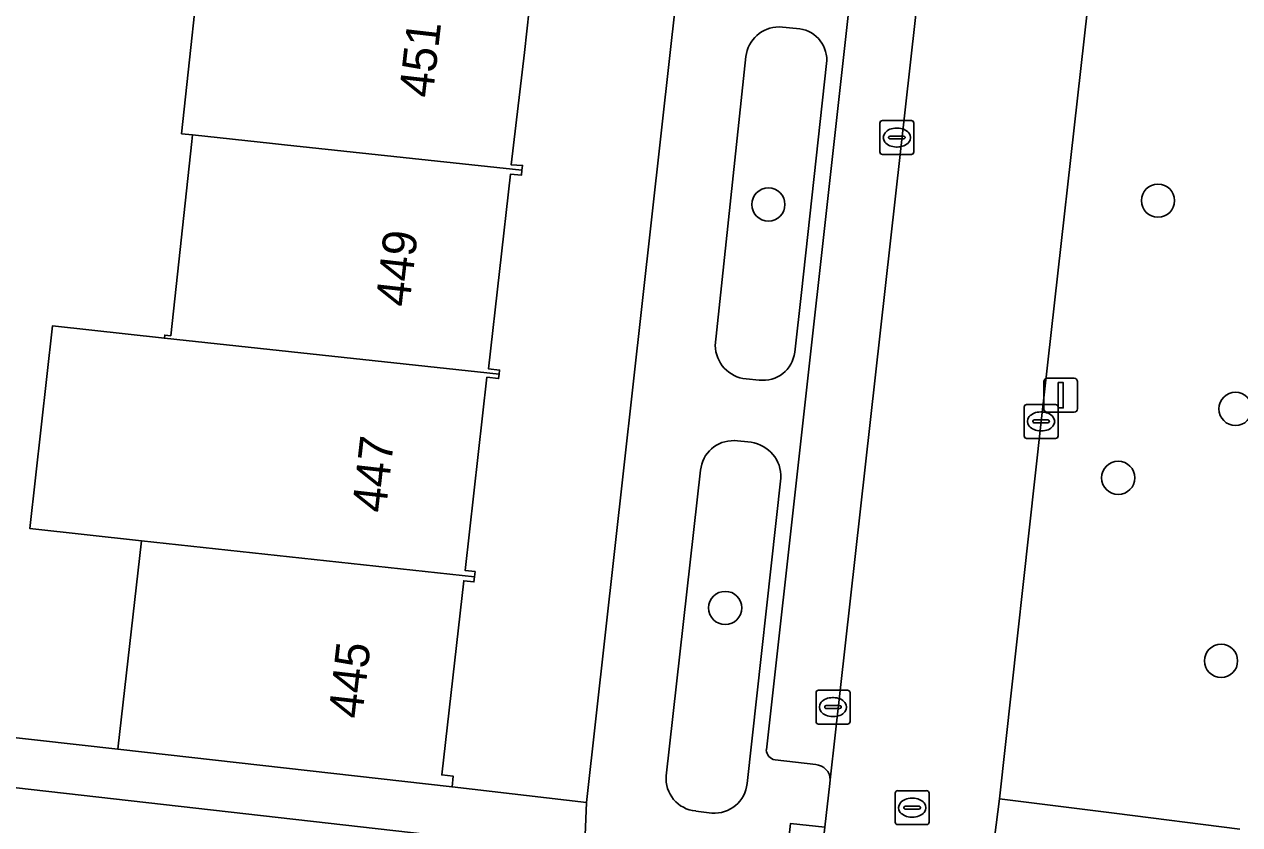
# Model space of a CAD drawing. Extents: x 161928 to 163071, y 386474 to 387428.
# Drawn here: x 162068.97 to 162104.77, y 386977.26 to 387000.83 of the extents above; entities that cross this region are included whole.
import ezdxf

# ---------------------------------------------------------------- set-up
doc = ezdxf.new("R2010")
doc.units = 0
for name, color, linetype in [('IMGEO_Boom', 7, 'Continuous'), ('IMGEO_Erf', 7, 'Continuous'), ('IMGEO_Groenvoorziening', 7, 'Continuous'), ('IMGEO_Kolk', 7, 'Continuous'), ('IMGEO_Lichtmast', 7, 'Continuous'), ('IMGEO_Pand', 7, 'Continuous'), ('IMGEO_Pand_nummerreeks', 7, 'Continuous'), ('IMGEO_Parkeervlak_open', 7, 'Continuous'), ('IMGEO_Rijbaan_lokaal_open', 7, 'Continuous'), ('IMGEO_Rioolput', 7, 'Continuous'), ('IMGEO_Voetpad_gesloten', 7, 'Continuous'), ('IMGEO_Voetpad_open', 7, 'Continuous')]:
    doc.layers.add(name, color=color, linetype=linetype)

msp = doc.modelspace()

# ---------------------------------------------------------------- linework, layer by layer
at = {"layer": 'IMGEO_Boom'}
for centre in [(162102.36, 386995.64), (162090.886, 386995.528), (162104.643, 386989.506), (162101.189, 386987.475), (162089.615, 386983.644), (162104.217, 386982.085)]:
    msp.add_circle(centre, 0.489, dxfattribs=at)
at = {"layer": 'IMGEO_Erf'}
for points in [[(162083.978, 387002.53), (162083.704, 387000), (162083.308, 386996.699), (162083.645, 386996.679), (162083.629, 386996.535), (162083.612, 386996.388), (162083.294, 386996.424), (162082.647, 386990.685), (162082.969, 386990.649), (162082.955, 386990.525), (162082.941, 386990.399), (162082.597, 386990.438), (162081.956, 386984.75), (162082.248, 386984.717), (162082.23, 386984.562), (162082.213, 386984.409), (162081.913, 386984.443), (162081.268, 386978.726), (162081.605, 386978.688), (162081.569, 386978.371), (162085.531, 386977.917), (162087.995, 387000), (162089.592, 387014.308)], [(162067.103, 387003.434), (162066.714, 387000), (162066.543, 386998.487), (162066.05, 386994.137), (162063.242, 386994.452), (162062.934, 386991.549), (162065.759, 386991.233), (162065.204, 386986.282), (162064.715, 386981.926), (162064.53, 386980.285), (162071.731, 386979.481), (162072.424, 386985.617), (162069.132, 386985.988), (162069.805, 386991.958), (162073.098, 386991.587), (162073.108, 386991.679), (162073.284, 386991.659), (162073.904, 386997.384), (162073.925, 386997.579), (162073.604, 386997.613), (162074.26, 387003.707)]]:
    msp.add_lwpolyline(points, dxfattribs=at)
at = {"layer": 'IMGEO_Groenvoorziening'}
for points in [[(162100.379, 387002.167), (162098.918, 386989.137), (162097.69, 386978.022), (162101.066, 386977.601), (162104.766, 386977.128)], [(162091.814, 387000.704), (162091.202, 387000.759)], [(162090.225, 386999.882), (162089.321, 386991.377)], [(162091.663, 386991.175), (162091.857, 386992.938), (162092.6, 386999.678)], [(162090.231, 386990.39), (162090.611, 386990.355)], [(162090.376, 386988.524), (162089.883, 386988.573)], [(162088.888, 386987.699), (162087.874, 386978.704)], [(162090.259, 386978.472), (162091.257, 386987.471)], [(162088.748, 386977.663), (162089.22, 386977.603)]]:
    msp.add_lwpolyline(points, dxfattribs=at)
for centre, radius, start, end in [((162091.201, 386999.778), 0.981, 89.9245, 173.9007), ((162091.675, 386999.783), 0.931, 353.4962, 81.414), ((162090.327, 386991.391), 1.006, 180.8034, 264.5478), ((162090.727, 386991.291), 0.943, 262.9525, 352.918), ((162089.853, 386987.604), 0.969, 88.209, 174.3826), ((162090.225, 386987.502), 1.033, 358.2632, 81.5723), ((162088.833, 386978.622), 0.962, 175.088, 264.9441), ((162089.293, 386978.572), 0.972, 265.7138, 354.1031)]:
    msp.add_arc(centre, radius, start, end, dxfattribs=at)
at = {"layer": 'IMGEO_Kolk'}
for p, q in [((162094.169, 386997.074), (162094.169, 386997.926)), ((162094.244, 386998), (162095.096, 386998)), ((162095.17, 386997.926), (162095.17, 386997.074)), ((162094.428, 386997.494), (162094.428, 386997.506)), ((162094.471, 386997.543), (162094.869, 386997.543)), ((162094.657, 386997.78), (162094.682, 386997.78)), ((162094.912, 386997.506), (162094.912, 386997.494)), ((162094.866, 386997.457), (162094.468, 386997.457)), ((162094.68, 386997.22), (162094.655, 386997.22)), ((162095.096, 386997), (162094.244, 386997)), ((162098.492, 386989.637), (162099.344, 386989.637)), ((162098.417, 386988.711), (162098.417, 386989.563)), ((162098.905, 386989.417), (162098.93, 386989.417)), ((162099.418, 386989.563), (162099.418, 386988.711)), ((162098.676, 386989.131), (162098.676, 386989.143)), ((162099.114, 386989.094), (162098.716, 386989.094)), ((162098.719, 386989.18), (162099.117, 386989.18)), ((162099.16, 386989.143), (162099.16, 386989.131)), ((162099.344, 386988.637), (162098.492, 386988.637)), ((162098.928, 386988.857), (162098.903, 386988.857)), ((162092.289, 386980.297), (162092.289, 386981.149)), ((162092.364, 386981.223), (162093.216, 386981.223)), ((162093.29, 386981.149), (162093.29, 386980.297)), ((162092.548, 386980.717), (162092.548, 386980.729)), ((162092.986, 386980.68), (162092.588, 386980.68)), ((162092.591, 386980.766), (162092.989, 386980.766)), ((162092.777, 386981.003), (162092.802, 386981.003)), ((162093.032, 386980.729), (162093.032, 386980.717)), ((162092.8, 386980.443), (162092.775, 386980.443)), ((162093.216, 386980.223), (162092.364, 386980.223))]:
    msp.add_line(p, q, dxfattribs=at)
for points in [[(162094.169, 386997.074), (162094.169, 386997.926)], [(162094.244, 386998), (162095.096, 386998)], [(162095.17, 386997.926), (162095.17, 386997.074)], [(162095.096, 386997), (162094.244, 386997)], [(162098.492, 386989.637), (162099.344, 386989.637)], [(162098.417, 386988.711), (162098.417, 386989.563)], [(162099.418, 386989.563), (162099.418, 386988.711)], [(162099.344, 386988.637), (162098.492, 386988.637)], [(162092.289, 386980.297), (162092.289, 386981.149)], [(162092.364, 386981.223), (162093.216, 386981.223)], [(162093.29, 386981.149), (162093.29, 386980.297)], [(162093.216, 386980.223), (162092.364, 386980.223)]]:
    msp.add_lwpolyline(points, dxfattribs=at)
for centre, radius, start, end in [((162094.246, 386997.924), 0.0765, 91.552, 178.448), ((162094.246, 386997.924), 0.0765, 91.552, 178.448), ((162095.094, 386997.924), 0.0765, 1.552, 88.448), ((162095.094, 386997.924), 0.0765, 1.552, 88.448), ((162094.468, 386997.503), 0.0403, 85.8775, 175.7526), ((162094.873, 386997.505), 0.0386, 1.7309, 96.639), ((162094.465, 386997.493), 0.0366, 178.938, 274.7102), ((162094.869, 386997.5), 0.043, 264.8664, 352.4533), ((162094.246, 386997.076), 0.0765, 181.552, 268.448), ((162094.246, 386997.076), 0.0765, 181.552, 268.448), ((162095.094, 386997.076), 0.0765, 271.552, 358.448), ((162095.094, 386997.076), 0.0765, 271.552, 358.448), ((162098.494, 386989.561), 0.0765, 91.552, 178.448), ((162098.494, 386989.561), 0.0765, 91.552, 178.448), ((162099.342, 386989.561), 0.0765, 1.552, 88.448), ((162099.342, 386989.561), 0.0765, 1.552, 88.448), ((162098.716, 386989.14), 0.0403, 85.8775, 175.7526), ((162098.713, 386989.13), 0.0366, 178.938, 274.7102), ((162099.117, 386989.137), 0.043, 264.8664, 352.4533), ((162099.121, 386989.142), 0.0386, 1.7309, 96.639), ((162098.494, 386988.713), 0.0765, 181.552, 268.448), ((162098.494, 386988.713), 0.0765, 181.552, 268.448), ((162099.342, 386988.713), 0.0765, 271.552, 358.448), ((162099.342, 386988.713), 0.0765, 271.552, 358.448), ((162092.366, 386981.147), 0.0765, 91.552, 178.448), ((162092.366, 386981.147), 0.0765, 91.552, 178.448), ((162093.214, 386981.147), 0.0765, 1.552, 88.448), ((162093.214, 386981.147), 0.0765, 1.552, 88.448), ((162092.588, 386980.726), 0.0403, 85.8775, 175.7526), ((162092.585, 386980.716), 0.0366, 178.938, 274.7102), ((162092.989, 386980.723), 0.043, 264.8664, 352.4533), ((162092.993, 386980.728), 0.0386, 1.7309, 96.639), ((162092.366, 386980.299), 0.0765, 181.552, 268.448), ((162092.366, 386980.299), 0.0765, 181.552, 268.448), ((162093.214, 386980.299), 0.0765, 271.552, 358.448), ((162093.214, 386980.299), 0.0765, 271.552, 358.448)]:
    msp.add_arc(centre, radius, start, end, dxfattribs=at)
for centre, major_axis, ratio, start_param, end_param in [((162094.656, 386997.5), (-0.387, 0.002), 0.722429, 4.712389, 7.853982), ((162094.681, 386997.5), (-0.39, 0.002), 0.717154, 1.570796, 4.712389), ((162098.904, 386989.137), (-0.387, 0.002), 0.722429, 4.712389, 7.853982), ((162098.929, 386989.137), (-0.39, 0.002), 0.717154, 1.570796, 4.712389), ((162092.776, 386980.723), (-0.387, 0.002), 0.722429, 4.712389, 7.853982), ((162092.801, 386980.723), (-0.39, 0.002), 0.717154, 1.570796, 4.712389)]:
    msp.add_ellipse(centre, major_axis=major_axis, ratio=ratio, start_param=start_param, end_param=end_param, dxfattribs=at)
at = {"layer": 'IMGEO_Lichtmast'}
for p, q in [((162099.1, 386990.409), (162099.89, 386990.409)), ((162099.89, 386990.409), (162099.1, 386990.409)), ((162099, 386989.509), (162099, 386990.309)), ((162099, 386990.309), (162099, 386989.509)), ((162099.99, 386990.309), (162099.99, 386989.509)), ((162099.99, 386989.509), (162099.99, 386990.309)), ((162099.89, 386989.409), (162099.1, 386989.409)), ((162099.1, 386989.409), (162099.89, 386989.409))]:
    msp.add_line(p, q, dxfattribs=at)
msp.add_lwpolyline([(162099.42, 386990.284), (162099.57, 386990.284), (162099.57, 386989.534), (162099.42, 386989.534), (162099.42, 386990.284)], dxfattribs=at)
for centre, start, end in [((162099.1, 386990.309), 90, 180), ((162099.1, 386990.309), 90, 180), ((162099.89, 386990.309), 0, 90), ((162099.89, 386990.309), 360, 90), ((162099.1, 386989.509), 180, 270), ((162099.1, 386989.509), 180, 270), ((162099.89, 386989.509), 270, 0), ((162099.89, 386989.509), 270, 0)]:
    msp.add_arc(centre, 0.1, start, end, dxfattribs=at)
at = {"layer": 'IMGEO_Pand'}
for points in [[(162083.704, 387000), (162083.978, 387002.53), (162084.275, 387002.498), (162084.283, 387002.63), (162077.313, 387003.379), (162076.989, 387003.414), (162074.529, 387003.678), (162074.26, 387003.707), (162073.604, 386997.613), (162073.925, 386997.579), (162076.287, 386997.325), (162076.631, 386997.288), (162083.629, 386996.535), (162083.645, 386996.679), (162083.308, 386996.699)], [(162083.294, 386996.424), (162083.612, 386996.388), (162083.629, 386996.535), (162076.631, 386997.288), (162076.287, 386997.325), (162073.925, 386997.579), (162073.904, 386997.384), (162073.284, 386991.659), (162073.108, 386991.679), (162073.098, 386991.587), (162082.955, 386990.525), (162082.969, 386990.649), (162082.647, 386990.685)], [(162082.597, 386990.438), (162082.941, 386990.399), (162082.955, 386990.525), (162073.098, 386991.587), (162069.805, 386991.958), (162069.132, 386985.988), (162072.424, 386985.617), (162082.23, 386984.562), (162082.248, 386984.717), (162081.956, 386984.75)], [(162081.569, 386978.371), (162081.605, 386978.688), (162081.268, 386978.726), (162081.913, 386984.443), (162082.213, 386984.409), (162082.23, 386984.562), (162072.424, 386985.617), (162071.731, 386979.481)]]:
    msp.add_lwpolyline(points, close=True, dxfattribs=at)
at = {"layer": 'IMGEO_Parkeervlak_open'}
for points in [[(162092.709, 386978.579), (162096.836, 387015.514)], [(162094.775, 387014.957), (162090.826, 386979.463)], [(162091.082, 386979.17), (162092.279, 386979.03)]]:
    msp.add_lwpolyline(points, dxfattribs=at)
for centre, radius, start, end in [((162091.141, 386979.48), 0.316, 183.1222, 259.1665), ((162092.25, 386978.572), 0.459, 0.8457, 86.4233)]:
    msp.add_arc(centre, radius, start, end, dxfattribs=at)
at = {"layer": 'IMGEO_Rijbaan_lokaal_open'}
for points in [[(162097.391, 387020.515), (162096.836, 387015.514), (162092.709, 386978.579), (162092.697, 386978.472), (162092.553, 386977.189), (162091.89, 386971.205), (162091.881, 386971.123), (162091.354, 386966.288), (162090.46, 386958.308), (162090.428, 386958.058), (162095.433, 386957.49), (162095.453, 386957.676), (162095.819, 386961.263), (162095.92, 386962.178), (162095.933, 386962.297), (162097.544, 386976.76)], [(162062.393, 387000), (162064.316, 387017.15), (162056.916, 387017.976), (162056.569, 387014.837), (162056.222, 387011.697), (162055.875, 387008.558), (162055.529, 387005.418), (162055.182, 387002.279), (162054.93, 387000), (162054.835, 386999.14), (162054.488, 386996), (162054.141, 386992.861), (162053.794, 386989.722), (162053.448, 386986.582), (162053.101, 386983.443), (162052.754, 386980.303), (162052.407, 386977.164), (162064.122, 386975.837), (162082.461, 386973.766), (162084.103, 386973.567), (162084.434, 386976.577), (162082.773, 386976.758), (162064.316, 386978.849), (162063.064, 386978.976)], [(162097.545, 386976.875), (162097.69, 386978.022), (162098.918, 386989.137), (162100.379, 387002.167)]]:
    msp.add_lwpolyline(points, dxfattribs=at)
at = {"layer": 'IMGEO_Rioolput'}
for p, q in [((162094.62, 386977.336), (162094.62, 386978.188)), ((162094.695, 386978.262), (162095.547, 386978.262)), ((162095.621, 386978.188), (162095.621, 386977.336)), ((162095.108, 386978.042), (162095.133, 386978.042)), ((162094.879, 386977.756), (162094.879, 386977.768)), ((162095.317, 386977.719), (162094.919, 386977.719)), ((162094.922, 386977.805), (162095.32, 386977.805)), ((162095.131, 386977.482), (162095.106, 386977.482)), ((162095.363, 386977.768), (162095.363, 386977.756)), ((162095.547, 386977.262), (162094.695, 386977.262))]:
    msp.add_line(p, q, dxfattribs=at)
for points in [[(162094.62, 386977.336), (162094.62, 386978.188)], [(162094.695, 386978.262), (162095.547, 386978.262)], [(162095.621, 386978.188), (162095.621, 386977.336)], [(162095.547, 386977.262), (162094.695, 386977.262)]]:
    msp.add_lwpolyline(points, dxfattribs=at)
for centre, radius, start, end in [((162094.697, 386978.186), 0.0765, 91.552, 178.448), ((162094.697, 386978.186), 0.0765, 91.552, 178.448), ((162095.545, 386978.186), 0.0765, 1.552, 88.448), ((162095.545, 386978.186), 0.0765, 1.552, 88.448), ((162094.919, 386977.765), 0.0403, 85.8775, 175.7526), ((162094.916, 386977.755), 0.0366, 178.938, 274.7102), ((162095.32, 386977.762), 0.043, 264.8664, 352.4533), ((162095.324, 386977.767), 0.0386, 1.7309, 96.639), ((162094.697, 386977.338), 0.0765, 181.552, 268.448), ((162094.697, 386977.338), 0.0765, 181.552, 268.448), ((162095.545, 386977.338), 0.0765, 271.552, 358.448), ((162095.545, 386977.338), 0.0765, 271.552, 358.448)]:
    msp.add_arc(centre, radius, start, end, dxfattribs=at)
for centre, major_axis, ratio, start_param, end_param in [((162095.107, 386977.762), (-0.387, 0.002), 0.722429, 4.712389, 7.853982), ((162095.132, 386977.762), (-0.39, 0.002), 0.717154, 1.570796, 4.712389)]:
    msp.add_ellipse(centre, major_axis=major_axis, ratio=ratio, start_param=start_param, end_param=end_param, dxfattribs=at)
at = {"layer": 'IMGEO_Voetpad_gesloten'}
msp.add_lwpolyline([(162092.553, 386977.189), (162091.534, 386977.291), (162090.88, 386971.324), (162091.89, 386971.205)], close=True, dxfattribs=at)
at = {"layer": 'IMGEO_Voetpad_open'}
for points in [[(162094.369, 387037.059), (162092.97, 387025.536), (162092.186, 387018.428), (162091.89, 387015.75), (162091.874, 387015.603), (162089.765, 387015.862), (162089.592, 387014.308), (162087.995, 387000), (162085.531, 386977.917), (162085.474, 386976.471), (162085.131, 386973.429), (162084.831, 386972.042), (162086.478, 386971.871), (162086.726, 386971.082), (162086.749, 386970.255), (162084.594, 386949.273)], [(162090.826, 386979.463), (162094.775, 387014.957)], [(162071.731, 386979.481), (162064.53, 386980.285), (162061.705, 386980.602), (162061.891, 386982.243), (162062.446, 386987.196), (162062.934, 386991.549), (162063.242, 386994.452), (162063.798, 386999.403), (162063.865, 387000), (162064.289, 387003.758)], [(162091.202, 387000.759), (162091.814, 387000.704)], [(162089.321, 386991.377), (162090.225, 386999.882)], [(162092.6, 386999.678), (162091.857, 386992.938), (162091.663, 386991.175)], [(162090.611, 386990.355), (162090.231, 386990.39)], [(162089.883, 386988.573), (162090.376, 386988.524)], [(162087.874, 386978.704), (162088.888, 386987.699)], [(162091.257, 386987.471), (162090.259, 386978.472)], [(162063.064, 386978.976), (162064.316, 386978.849), (162082.773, 386976.758), (162084.434, 386976.577), (162085.474, 386976.471), (162085.531, 386977.917), (162081.569, 386978.371), (162071.731, 386979.481)], [(162092.279, 386979.03), (162091.082, 386979.17)], [(162091.881, 386971.123), (162091.89, 386971.205), (162090.88, 386971.324), (162091.534, 386977.291), (162092.553, 386977.189), (162092.697, 386978.472), (162092.709, 386978.579)], [(162104.766, 386977.128), (162101.066, 386977.601), (162097.69, 386978.022), (162097.545, 386976.875)], [(162089.22, 386977.603), (162088.748, 386977.663)]]:
    msp.add_lwpolyline(points, dxfattribs=at)
for centre, radius, start, end in [((162091.201, 386999.778), 0.981, 89.9245, 173.9007), ((162091.675, 386999.783), 0.931, 353.4962, 81.414), ((162090.327, 386991.391), 1.006, 180.8034, 264.5478), ((162090.727, 386991.291), 0.943, 262.9525, 352.918), ((162089.853, 386987.604), 0.969, 88.209, 174.3826), ((162090.225, 386987.502), 1.033, 358.2632, 81.5723), ((162091.141, 386979.48), 0.316, 183.1222, 259.1665), ((162092.25, 386978.572), 0.459, 0.8457, 86.4233), ((162088.833, 386978.622), 0.962, 175.088, 264.9441), ((162089.293, 386978.572), 0.972, 265.7138, 354.1031)]:
    msp.add_arc(centre, radius, start, end, dxfattribs=at)

# ---------------------------------------------------------------- texts
at = {"layer": 'IMGEO_Pand_nummerreeks'}
for s, rotation, p in [('451', 83.4456, (162080.996, 386998.646)), ('449', 83.4628, (162080.309, 386992.487)), ('447', 83.4628, (162079.613, 386986.423)), ('445', 83.4602, (162078.918, 386980.359))]:
    msp.add_text(s, height=1, rotation=rotation, dxfattribs=at).set_placement(p)

doc.saveas('drawing.dxf')
